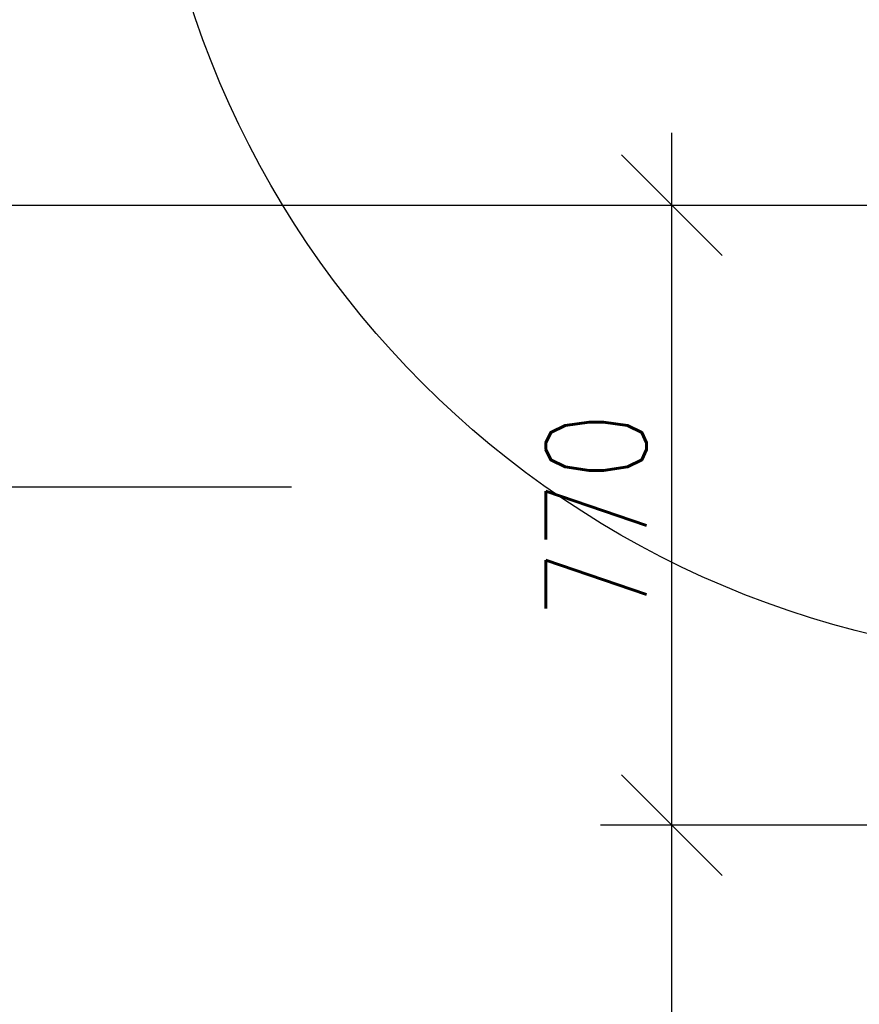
# Model space of a CAD drawing. Header units: millimetres. Extents: x -637441 to -130928, y -380379 to -53767.
# Tile 292 of 390: x -338930 to -337887, y -156874 to -155651. Entities that reach past the tile are written whole.
import ezdxf

# ---------------------------------------------------------------- set-up
doc = ezdxf.new("R2010")
doc.units = ezdxf.units.MM
doc.header["$LTSCALE"] = 10
doc.layers.add('CKKOTY', color=7, linetype='Continuous', lineweight=25)
doc.layers.add('ZDIVO', color=6, linetype='Continuous')
doc.styles.get("Standard").update_dxf_attribs({"font": 'simplex.shx', "width": 0.8})
doc.dimstyles.new('normální', dxfattribs={"dimscale": 50, "dimtxt": 2.5, "dimasz": 2.5, "dimexe": 1.768, "dimexo": 5, "dimtad": 1, "dimrnd": 1, "dimtxsty": 'Standard', "dimblk1": 'OBLIQUE', "dimblk2": 'OBLIQUE', "dimsah": 1, "dimcen": 2.5, "dimdle": 1.8, "dimadec": 0, "dimazin": 0, "dimtfac": 1, "dimtix": 1, "dimtmove": 2, "dimatfit": 3, "dimfxl": 1, "dimarcsym": 0})

# ---------------------------------------------------------------- blocks, each defined once
blk = doc.blocks.new('_OBLIQUE')
at = {"color": 0, "linetype": 'ByBlock'}
blk.add_line((-0.5, -0.5), (0.5, 0.5), dxfattribs=at)
blk = doc.blocks.new('*D1267')
at = {"layer": 'CKKOTY', "color": 0, "lineweight": -2}
for p, q in [((-338120.1, -158971.7), (-338120.1, -156561.7)), ((-337858.5, -156651.7), (-338208.5, -156651.7)), ((-337858.5, -158881.7), (-338208.5, -158881.7))]:
    blk.add_line(p, q, dxfattribs=at)
at = {"layer": 'DEFPOINTS', "color": 0}
for p in [(-338120.1, -156651.7), (-337608.5, -156651.7), (-337608.5, -158881.7)]:
    blk.add_point(p, dxfattribs=at)
at = {"layer": 'CKKOTY', "color": 0, "lineweight": -2, "xscale": 125, "yscale": 125, "zscale": 125}
for p, rotation in [((-338120.1, -156651.7), 90), ((-338120.1, -158881.7), 270)]:
    blk.add_blockref('_OBLIQUE', p, dxfattribs=dict(at, rotation=rotation))
at = {"layer": 'CKKOTY', "color": 0, "insert": (-338213.9, -157766.7), "char_height": 125, "attachment_point": 5, "rotation": 90}
blk.add_mtext('2230', dxfattribs=at)
blk = doc.blocks.new('*D1268')
at = {"layer": 'CKKOTY', "color": 0, "lineweight": -2}
for p, q in [((-338120.1, -156741.7), (-338120.1, -155791.7)), ((-338370.1, -155881.7), (-338208.5, -155881.7)), ((-337858.5, -156651.7), (-338208.5, -156651.7))]:
    blk.add_line(p, q, dxfattribs=at)
at = {"layer": 'DEFPOINTS', "color": 0}
for p in [(-338120.1, -155881.7), (-338120.1, -155881.7), (-337608.5, -156651.7)]:
    blk.add_point(p, dxfattribs=at)
at = {"layer": 'CKKOTY', "color": 0, "lineweight": -2, "xscale": 125, "yscale": 125, "zscale": 125}
for p, rotation in [((-338120.1, -155881.7), 90), ((-338120.1, -156651.7), 270)]:
    blk.add_blockref('_OBLIQUE', p, dxfattribs=dict(at, rotation=rotation))
at = {"layer": 'CKKOTY', "color": 0, "insert": (-338213.9, -156266.7), "char_height": 125, "attachment_point": 5, "rotation": 90}
blk.add_mtext('770', dxfattribs=at)

msp = doc.modelspace()

# ---------------------------------------------------------------- linework, layer by layer
at = {"layer": 'CKKOTY'}
msp.add_line((-338592.112, -156231.715), (-339887.016, -156231.715), dxfattribs=at)
at = {"layer": 'CKKOTY', "color": 7}
msp.add_circle((-337598.748, -155272.216), 1174.755, dxfattribs=at)
at = {"layer": 'ZDIVO'}
msp.add_line((-344672.102, -155881.715), (-337472.102, -155881.715), dxfattribs=at)

# ---------------------------------------------------------------- dimensions: what is measured, and where the dimension line sits
at = {"layer": 'CKKOTY'}
for base, p1, p2, picture, middle in [((-338120.136, -155881.715), (-337608.478, -156651.715), (-338120.136, -155881.715), '*D1268', (-338213.886, -156266.715)), ((-338120.136, -156651.715), (-337608.478, -158881.715), (-337608.478, -156651.715), '*D1267', (-338213.886, -157766.715))]:
    dim = msp.add_linear_dim(base=base, p1=p1, p2=p2, angle=90, dimstyle='normální', dxfattribs=at)
    dim.commit()
    dim.dimension.update_dxf_attribs({"geometry": picture, "text_midpoint": middle})

doc.saveas('drawing.dxf')
